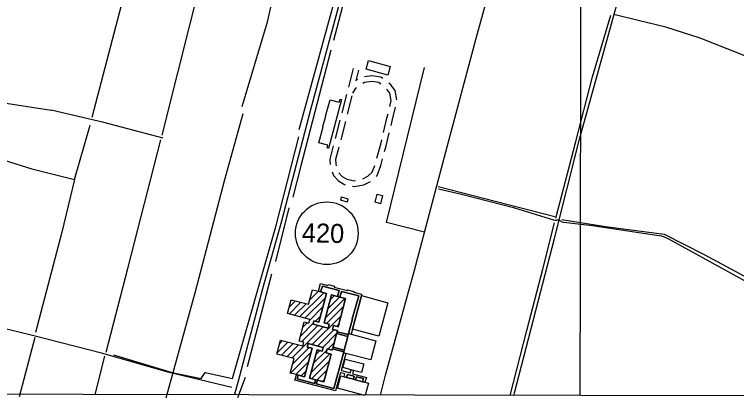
# Model space of a CAD drawing. Extents: x 3187622 to 3225504, y 800805 to 826213.
# Drawn here: x 3215002 to 3218805, y 806183 to 808201 of the extents above; entities that cross this region are included whole.
import ezdxf

# ---------------------------------------------------------------- set-up
doc = ezdxf.new("R2010")
doc.units = 0
for name, color, linetype in [('V-BLDG-OTLN', 7, 'Continuous'), ('V-DTCH-CNTR', 7, 'Continuous'), ('V-GRID-FRAM', 7, 'Continuous'), ('V-GRID-MAJR', 7, 'Continuous'), ('V-ROAD-CNTR', 7, 'Continuous'), ('V-ROAD-IDEN', 7, 'Continuous'), ('V-TOPO-SHOR', 7, 'Continuous')]:
    doc.layers.add(name, color=color, linetype=linetype)

msp = doc.modelspace()

# ---------------------------------------------------------------- linework, layer by layer
at = {"layer": 'V-BLDG-OTLN'}
for p, q in [((3216569.183388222, 806744.0668528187), (3216575.37453604, 806750.2580006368)), ((3216504.011730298, 806608.1845167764), (3216631.2264607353, 806735.3992472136)), ((3216531.9376675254, 806600.7551149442), (3216639.620532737, 806708.4379801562)), ((3216556.3666323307, 806695.8947578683), (3216603.300268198, 806742.8283937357)), ((3216653.049410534, 806651.1561798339), (3216715.036319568, 806713.1430888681)), ((3216665.8650017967, 806699.3271101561), (3216687.110371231, 806720.5724795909)), ((3216448.1598558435, 806623.0433204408), (3216510.2116217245, 806685.0950863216)), ((3216449.1540029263, 806659.3928065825), (3216482.286050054, 806692.52485371)), ((3216476.085793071, 806615.6139186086), (3216538.1371933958, 806677.6653189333)), ((3216640.233819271, 806602.985249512), (3216742.962389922, 806705.7138201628)), ((3216557.054155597, 806590.5162639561), (3216626.8057774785, 806660.267885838)), ((3216645.5443147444, 806572.9404059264), (3216734.938920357, 806662.3350115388)), ((3216569.8640585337, 806461.9048106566), (3216722.123516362, 806614.1642684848)), ((3216587.293638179, 806585.400407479), (3216613.9910222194, 806612.0977915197)), ((3216463.759258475, 806391.155349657), (3216628.0579379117, 806555.4540290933)), ((3216508.4070412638, 806506.5138105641), (3216576.2076389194, 806574.3144082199)), ((3216514.559013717, 806477.3104439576), (3216600.1322625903, 806562.8836928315)), ((3216521.2227667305, 806554.6848750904), (3216544.0303856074, 806577.4924939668)), ((3216700.886336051, 806557.5717491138), (3216709.3081123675, 806565.9935254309)), ((3216597.789026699, 806454.4744397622), (3216683.982228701, 806540.6676417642)), ((3216625.713994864, 806447.0440688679), (3216698.702083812, 806520.0321578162)), ((3216398.159616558, 806466.9770639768), (3216414.446684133, 806483.2641315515)), ((3216385.343379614, 806418.8054879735), (3216442.372843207, 806475.8349515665)), ((3216407.9080928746, 806406.0148621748), (3216470.2990022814, 806468.4057715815)), ((3216435.833675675, 806398.585105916), (3216498.225161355, 806460.9765915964)), ((3216467.133213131, 806359.1739652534), (3216554.5167515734, 806446.5575036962)), ((3216653.503965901, 806439.4787008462), (3216685.8857448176, 806471.8604797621)), ((3216455.532198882, 806312.2176119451), (3216563.4030441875, 806420.0884572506)), ((3216564.734975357, 806315.3543712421), (3216663.285758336, 806413.9051542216)), ((3216577.5505204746, 806363.5252554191), (3216646.913234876, 806432.8879698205)), ((3216590.3660655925, 806411.696139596), (3216610.3980332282, 806431.7281072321)), ((3216483.4583932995, 806304.7884673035), (3216550.5877650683, 806371.9178390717)), ((3216567.072867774, 806282.3369246), (3216660.2861156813, 806375.5501725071)), ((3216594.999108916, 806274.907826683), (3216647.470473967, 806327.3791917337)), ((3216511.384083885, 806297.3588188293), (3216537.7724859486, 806323.7472208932)), ((3216703.811, 806232.62), (3216720.924, 806296.9889999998)), ((3216720.924, 806296.9889999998), (3216738.6350000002, 806292.281)), ((3216738.6350000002, 806292.281), (3216751.248, 806288.926)), ((3216751.248, 806288.926), (3216787.142, 806279.384)), ((3216622.9247504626, 806267.4781291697), (3216634.6548322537, 806279.2082109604)), ((3216787.142, 806279.384), (3216799.1410000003, 806276.194)), ((3216799.1410000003, 806276.194), (3216798.971, 806275.552)), ((3216798.971, 806275.552), (3216799.174, 806276.183)), ((3216799.174, 806276.183), (3216834.9560000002, 806266.6680000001)), ((3216834.9560000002, 806266.6680000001), (3216846.659, 806263.557)), ((3216846.659, 806263.557), (3216846.822, 806263.3909999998)), ((3216846.822, 806263.3909999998), (3216846.861, 806263.5040000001)), ((3216846.861, 806263.5040000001), (3216866.3340000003, 806258.327)), ((3216866.3340000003, 806258.327), (3216849.884041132, 806196.4572774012)), ((3216839.7344424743, 806196.4779446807), (3216703.811, 806232.62)), ((3216849.884041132, 806196.4572774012), (3216839.7344424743, 806196.4779446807))]:
    msp.add_line(p, q, dxfattribs=at)
for points in [[(3216866.18, 807957.6510000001), (3216981.36, 807927.025), (3216969.287, 807881.625), (3216854.109, 807912.253)], [(3216655.816, 807495.859), (3216648.259, 807498.032), (3216652.768, 807513.147), (3216605.115, 807524.716), (3216627.383, 807609.99), (3216625.575, 807610.164), (3216641.453, 807665.694), (3216641.123, 807665.202), (3216665.697, 807751.292), (3216711.867, 807738.906), (3216716.877, 807755.335), (3216716.879, 807755.4990000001), (3216724.598, 807752.8300000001)], [(3216725.257, 807239.6240000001), (3216758.506, 807230.6680000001), (3216753.776, 807213.104), (3216720.526, 807222.062)], [(3216913.247, 807254.66), (3216940.5270000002, 807247.47), (3216929.16, 807204.353), (3216901.883, 807211.544)], [(3216829.349, 806719.557), (3216782.597, 806543.853), (3216774.634, 806516.43), (3216761.816, 806519.77), (3216783.328, 806597.408), (3216781.356, 806597.91), (3216815.1380000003, 806718.666), (3216725.097, 806742.601), (3216716.078, 806712.866), (3216703.845, 806716.12), (3216712.5840000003, 806746.689), (3216624.186, 806769.628), (3216613.524, 806740.229), (3216613.688, 806740.066), (3216602.67, 806742.996), (3216614.374, 806784.399), (3216652.6580000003, 806774.023), (3216653.995, 806778.623), (3216687.347, 806769.26), (3216686.505, 806764.988), (3216755.346, 806746.574), (3216756.846, 806750.355), (3216788.889, 806742.31), (3216789.0300000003, 806737.704), (3216830.109, 806727.319)], [(3216602.67, 806742.996), (3216613.688, 806740.066), (3216645.764, 806731.531), (3216605.593, 806580.53), (3216579.698, 806587.422), (3216574.948, 806569.584), (3216654.474, 806548.426), (3216659.975, 806569.101), (3216633.12, 806576.246), (3216672.548, 806724.447), (3216703.845, 806716.12), (3216716.078, 806712.866), (3216746.247, 806704.84), (3216706.659, 806556.036), (3216682.1550000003, 806562.555), (3216676.836, 806542.569), (3216702.856, 806535.6460000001), (3216701.267, 806529.677), (3216698.693, 806519.998), (3216679.914, 806449.415), (3216677.606, 806440.734), (3216675.7, 806433.572), (3216648.986, 806440.681), (3216643.2800000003, 806419.228), (3216670.014, 806412.115), (3216630.965, 806265.339), (3216597.419, 806274.264), (3216588.357, 806276.675), (3216556.686, 806285.1), (3216596.667, 806435.38), (3216622.953, 806428.389), (3216627.77, 806446.497), (3216548.216, 806467.665), (3216543.389, 806449.518), (3216569.392, 806442.6), (3216529.472, 806292.547), (3216497.3170000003, 806301.101), (3216496.989, 806301.267), (3216496.969, 806301.193), (3216487.0500000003, 806303.833), (3216454.7, 806312.439), (3216474.856, 806388.203), (3216383.657, 806412.4670000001), (3216403.2830000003, 806486.234), (3216521.082, 806454.8960000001), (3216526.218, 806474.208), (3216501.558, 806480.77), (3216528.397, 806581.6510000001), (3216552.957, 806575.118), (3216557.938, 806593.838), (3216440.057, 806625.199), (3216459.576, 806698.567), (3216550.632, 806674.341), (3216571.131, 806751.387)], [(3216703.845, 806716.12), (3216672.548, 806724.447), (3216633.12, 806576.246), (3216659.975, 806569.101), (3216654.474, 806548.426), (3216574.948, 806569.584), (3216579.698, 806587.422), (3216605.593, 806580.53), (3216645.764, 806731.531), (3216613.688, 806740.066), (3216613.524, 806740.229), (3216624.186, 806769.628), (3216712.5840000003, 806746.689)], [(3216761.816, 806519.77), (3216761.421, 806519.873), (3216760.09, 806514.763), (3216759.434, 806514.935), (3216701.431, 806529.511), (3216701.267, 806529.677), (3216702.856, 806535.6460000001), (3216676.836, 806542.569), (3216682.1550000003, 806562.555), (3216706.659, 806556.036), (3216746.247, 806704.84), (3216716.078, 806712.866), (3216725.097, 806742.601), (3216815.1380000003, 806718.666), (3216781.356, 806597.91), (3216783.328, 806597.408)], [(3216968.451, 806682.941), (3216921.599, 806506.8640000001), (3216782.597, 806543.853), (3216829.349, 806719.557), (3216829.449, 806719.9280000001)], [(3216757.554, 806505.037), (3216738.7970000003, 806433.087), (3216738.399, 806433.189), (3216680.076, 806449.247), (3216679.914, 806449.415), (3216698.693, 806519.998)], [(3216760.09, 806514.763), (3216757.554, 806505.037), (3216698.693, 806519.998), (3216701.267, 806529.677), (3216701.431, 806529.511), (3216759.434, 806514.935)], [(3216761.816, 806519.77), (3216774.634, 806516.43), (3216905.952, 806482.192), (3216879.607, 806381.135), (3216747.875, 806415.48), (3216735.8680000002, 806418.607), (3216735.075, 806418.814), (3216736.544, 806424.446), (3216738.7970000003, 806433.087), (3216757.554, 806505.037), (3216760.09, 806514.763), (3216761.421, 806519.873)], [(3216588.357, 806276.675), (3216588.006, 806275.356), (3216582.991, 806257.612), (3216491.306, 806281.719), (3216496.969, 806301.193), (3216497.3170000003, 806301.101), (3216529.472, 806292.547), (3216569.392, 806442.6), (3216543.389, 806449.518), (3216548.216, 806467.665), (3216627.77, 806446.497), (3216622.953, 806428.389), (3216596.667, 806435.38), (3216556.686, 806285.1)], [(3216736.544, 806424.446), (3216735.075, 806418.814), (3216735.8680000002, 806418.607), (3216735.6, 806417.5750000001), (3216685.063, 806230.107), (3216591.574, 806254.88), (3216597.419, 806274.264), (3216630.965, 806265.339), (3216670.014, 806412.115), (3216643.2800000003, 806419.228), (3216648.986, 806440.681), (3216675.7, 806433.572), (3216677.606, 806440.734)], [(3216738.7970000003, 806433.087), (3216736.544, 806424.446), (3216677.606, 806440.734), (3216679.914, 806449.415), (3216680.076, 806449.247), (3216738.399, 806433.189)], [(3216747.875, 806415.48), (3216747.3510000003, 806414.264), (3216722.603, 806326.367), (3216723.918, 806325.704), (3216771.073, 806313.316), (3216775.261, 806329.583), (3216787.035, 806326.527), (3216786.896, 806325.52), (3216782.0500000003, 806308.927), (3216855.659, 806289.51), (3216846.861, 806263.5040000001), (3216846.659, 806263.557), (3216834.9560000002, 806266.6680000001), (3216834.792, 806266.834), (3216839.8000000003, 806282.768), (3216804.31, 806291.9770000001), (3216799.174, 806276.183), (3216799.1410000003, 806276.194), (3216787.142, 806279.384), (3216791.985, 806295.482), (3216755.838, 806304.859), (3216751.248, 806288.926), (3216738.6350000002, 806292.281), (3216738.856, 806292.6510000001), (3216742.708, 806308.0970000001), (3216719.377, 806314.125), (3216693.4420000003, 806218.01), (3216479.5160000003, 806274.586), (3216487.048, 806303.176), (3216487.0500000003, 806303.833), (3216496.969, 806301.193), (3216491.306, 806281.719), (3216582.991, 806257.612), (3216588.006, 806275.356), (3216588.357, 806276.675), (3216597.419, 806274.264), (3216591.574, 806254.88), (3216685.063, 806230.107), (3216735.6, 806417.5750000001), (3216735.8680000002, 806418.607)], [(3216842.122, 806360.264), (3216830.447, 806315.263), (3216787.035, 806326.527), (3216775.261, 806329.583), (3216732.3540000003, 806340.716), (3216744.029, 806385.719)], [(3216497.3170000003, 806301.101), (3216496.969, 806301.193), (3216496.989, 806301.267)], [(3216787.142, 806279.384), (3216751.248, 806288.926), (3216755.838, 806304.859), (3216791.985, 806295.482)], [(3216834.9560000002, 806266.6680000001), (3216799.174, 806276.183), (3216804.31, 806291.9770000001), (3216839.8000000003, 806282.768), (3216834.792, 806266.834)], [(3216799.174, 806276.183), (3216798.971, 806275.552), (3216799.1410000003, 806276.194)], [(3216846.861, 806263.5040000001), (3216846.822, 806263.3910000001), (3216846.659, 806263.557)]]:
    msp.add_lwpolyline(points, close=True, dxfattribs=at)
at = {"layer": 'V-DTCH-CNTR'}
msp.add_line((3214873.9390000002, 807746.6780000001), (3215195.162, 807696.584), dxfattribs=at)
for points in [[(3217632.5026864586, 806194.863657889), (3217635.9930000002, 806207.991), (3217846.105, 807021.78), (3217978.8200000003, 807543.367), (3218181.674, 808279.805), (3218371.237, 808997.637), (3218462.291, 809343.465), (3218466.676, 809359.943)], [(3219362.756, 807667.959), (3219294.9220000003, 807733.696), (3219225.384, 807801.104), (3219175.214, 807837.392), (3219028.098, 807908.077), (3218831.123, 807989.882), (3218613.403, 808075.343), (3218433.3140000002, 808134.219), (3218287.723, 808169.877), (3218159.754, 808200.226)], [(3215785.16, 807548.819), (3215472.494, 807632.692), (3215195.162, 807696.584)], [(3218920.191, 806757.349), (3218643.561, 806910.3420000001), (3218448.838, 807018.284), (3218425.179, 807028.5260000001), (3218409.35, 807033.165), (3218396.937, 807035.36), (3218383.951, 807037.132), (3218047.045, 807087.865), (3217895.0500000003, 807105.662), (3217883.356, 807109.283), (3217879.799, 807112.013), (3217876.811, 807114.1680000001), (3217873.536, 807116.324), (3217870.511, 807117.7000000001), (3217863.1180000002, 807117.653), (3217860.974, 807116.951), (3217856.257, 807116.256), (3217850.545, 807116.281), (3217842.839, 807117.029), (3217636.924, 807179.898), (3217356.803, 807253.087), (3217235.414, 807281.606)], [(3216146.505, 806235.877), (3215809.4390000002, 806316.443), (3215466.847, 806415.351), (3215103.471, 806508.162), (3214844.693, 806571.183), (3214587.549, 806641.79)]]:
    msp.add_lwpolyline(points, dxfattribs=at)
at = {"layer": 'V-GRID-FRAM'}
msp.add_lwpolyline([(3191838.829, 824434.074), (3223248.62, 824370.115), (3223219.523, 806183.487), (3191793.86, 806247.478), (3191838.829, 824434.074)], dxfattribs=at)
at = {"layer": 'V-GRID-MAJR'}
msp.add_spline([(3217981.911, 806194.152), (3217992.489, 812254.4180000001), (3218003.0700000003, 818316.626), (3218013.65, 824378.872), (3218013.653, 824380.775)], degree=3, dxfattribs=at)
at = {"layer": 'V-ROAD-CNTR'}
for p, q in [((3216785.580653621, 807915.5630147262), (3216760.7272221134, 807818.7007055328)), ((3216814.6393463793, 807908.1069852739), (3216800.2649735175, 807852.0851458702)), ((3216750.78584951, 807779.9557818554), (3216725.9324180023, 807683.093472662)), ((3216779.8445422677, 807772.499752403), (3216754.9911107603, 807675.6374432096)), ((3216715.9910453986, 807644.3485489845), (3216691.137613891, 807547.4862397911)), ((3216745.0497381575, 807636.8925195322), (3216720.196306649, 807540.0302103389))]:
    msp.add_line(p, q, dxfattribs=at)
for points in [[(3217971.085020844, 810084.5688035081), (3217703.353556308, 809971.727029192), (3217341.8852792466, 809809.1843542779), (3217298.719365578, 809783.7654051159), (3217257.6284477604, 809756.4224598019), (3217201.7395595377, 809712.147548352), (3217144.571673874, 809654.865662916), (3217106.742749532, 809604.9657627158), (3217061.070840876, 809525.4959216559), (3217015.56893188, 809405.3871618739), (3216911.927139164, 809038.9318947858), (3216717.696527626, 808278.4724157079), (3216562.812837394, 807706.3395599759), (3216409.05514491, 807112.0407485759), (3216308.6703456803, 806756.133460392), (3216178.293606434, 806262.3814478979)], [(3216809.2436676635, 807857.9876883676), (3216802.622288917, 807854.849840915), (3216800.5027752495, 807852.862299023)], [(3216932.3930803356, 807834.3078583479), (3216920.872691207, 807842.1938458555), (3216883.838, 807847.6812385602), (3216845.59055276, 807842.0141530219), (3216836.6126339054, 807837.7595497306)], [(3216942.9676941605, 807863.4246934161), (3216932.111308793, 807870.8561541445), (3216883.838, 807878.0087614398), (3216846.2054601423, 807872.4327861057)], [(3216804.1771082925, 807815.1810692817), (3216797.412554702, 807808.8377114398), (3216782.5900517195, 807786.5964433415)], [(3217016.460466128, 807751.7011074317), (3217006.872511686, 807799.6601000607), (3216983.6167466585, 807830.0782784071), (3216974.5652638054, 807839.1320530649)], [(3216979.282324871, 807715.5747794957), (3216986.953057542, 807746.2677448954), (3216978.817488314, 807786.9618999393), (3216962.5014883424, 807808.3029737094)], [(3216985.530537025, 807615.7496230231), (3216993.193195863, 807647.5052185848), (3217009.518817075, 807712.8290603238)], [(3216945.947173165, 807579.6025489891), (3216964.0588041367, 807654.6607814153), (3216969.5838851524, 807676.7683332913)], [(3216951.8060816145, 807479.8830143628), (3216959.979764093, 807509.8620938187), (3216976.14779093, 807576.8656407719)], [(3216681.1962412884, 807508.7413161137), (3216663.3451584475, 807439.1695507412), (3216665.104578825, 807411.0499648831)], [(3216910.9451542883, 807444.0641648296), (3216930.920235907, 807517.3279061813), (3216936.5644270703, 807540.718566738)], [(3216710.254934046, 807501.2852866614), (3216693.582841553, 807436.3084492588), (3216694.9591444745, 807414.3119618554), (3216696.963199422, 807403.6192989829)], [(3216907.0913841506, 807348.3021791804), (3216912.4996812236, 807353.394094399), (3216931.316678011, 807404.7328650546), (3216941.284297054, 807441.2916675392)], [(3216836.4248765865, 807334.5465498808), (3216864.0057299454, 807348.9411473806), (3216886.7723187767, 807370.3759056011), (3216899.718636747, 807405.6975914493)], [(3216674.648609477, 807372.3881532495), (3216683.0130151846, 807352.0682216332), (3216708.3894119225, 807324.8708653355), (3216740.8005841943, 807305.0573892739), (3216743.5823340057, 807304.4816454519)], [(3216710.614780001, 807366.4607873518), (3216727.5305880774, 807348.3311346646), (3216751.993415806, 807333.3766107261), (3216792.4187571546, 807325.0097042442), (3216797.5873645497, 807325.932932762)], [(3216782.75216574, 807296.3745940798), (3216792.001242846, 807294.4602957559), (3216841.3444728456, 807303.2740967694), (3216877.187253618, 807321.9806391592)], [(3216178.293606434, 806262.3814478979), (3216160.6356417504, 806200.538571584)]]:
    msp.add_lwpolyline(points, dxfattribs=at)
at = {"layer": 'V-ROAD-IDEN'}
msp.add_circle((3216647.29966842, 807048.867874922), 164.999669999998, dxfattribs=at)
at = {"layer": 'V-TOPO-SHOR'}
for p, q in [((3215411.3622747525, 807659.591787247), (3215657.6865549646, 808603.8348613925)), ((3217233.135597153, 807295.2371227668), (3217848.946297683, 807136.1526917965)), ((3216447.9769539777, 807182.3384943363), (3216376.1323722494, 806900.0919232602)), ((3216355.6053488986, 806833.3790973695), (3216227.311452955, 806345.8622927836)), ((3215108.5886803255, 806499.814967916), (3215026.480586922, 806186.7778618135)), ((3216217.047941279, 806289.4129785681), (3216175.993894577, 806181.6461059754))]:
    msp.add_line(p, q, dxfattribs=at)
for points in [[(3216684.037722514, 808065.0004984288), (3216920.098491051, 808963.0577700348), (3217058.6558986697, 809460.8380862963), (3217109.9734570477, 809568.6049588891), (3217181.8180387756, 809650.7130522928)], [(3217084.3146778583, 809614.7907614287), (3216981.6795611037, 809404.3887720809), (3216802.0681067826, 808706.4699781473), (3216745.6187925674, 808511.4632563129), (3216670.576, 808213.89), (3216499.2945123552, 807592.8789613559)], [(3216929.715546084, 806196.2947192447), (3216957.023, 806301.126), (3217108.85, 806854.797), (3217274.045, 807478.329), (3217432.774, 808069.758), (3217599.489, 808675.581), (3217733.336, 809183.866), (3217824.697, 809514.79)], [(3215780.83, 807565.252), (3215861.882, 807892.784), (3216054.1580000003, 808654.978), (3216189.599, 809225.862)], [(3216201.652673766, 807716.0411014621), (3216335.0783255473, 808162.5038593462), (3216360.7371047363, 808275.4024877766)], [(3217853.091, 807128.743), (3217956.347, 807524.318), (3218047.411, 807872.272), (3218142.664, 808196.495)], [(3216668.642455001, 808013.6829400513), (3216509.5580240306, 807403.0039953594), (3216468.503977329, 807238.7878085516)], [(3217161.2910154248, 807054.0445983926), (3216961.152537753, 807105.36215677), (3217161.2910154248, 807921.3113349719)], [(3215801.3757184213, 806181.6461059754), (3215955.328393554, 806741.00749229), (3216109.2810686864, 807331.159413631), (3216206.7844296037, 807680.1188105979)], [(3214800.683330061, 807479.9803329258), (3215093.1934128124, 807387.6087278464), (3215318.9906696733, 807331.1594136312), (3215401.0987630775, 807618.537740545)], [(3215524.260903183, 806407.4433628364), (3215832.166253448, 806315.071757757), (3215986.1189285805, 806284.2812227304), (3216006.6459519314, 806315.071757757), (3216150.3351153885, 806284.2812227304), (3216381.264128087, 807089.9668892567), (3216499.2945123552, 807556.956670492)], [(3215485.179, 806423.125), (3215600.025, 806863.748), (3215773.748, 807539.877)], [(3215318.9906696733, 807331.1594136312), (3215252.2778437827, 807054.0445983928), (3215113.7204361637, 806525.4737471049)], [(3217613.217999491, 806194.9029266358), (3217699.913, 806536.132), (3217784.8170000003, 806859.138), (3217846.545, 807102.9180000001)], [(3217884.868588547, 807120.7574242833), (3218115.797601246, 807084.835133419), (3218423.7029515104, 807043.7810867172), (3218634.104940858, 806936.0142141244), (3219044.645407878, 806715.3487131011)], [(3215427.523569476, 806199.3535812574), (3215478.844, 806400.571)]]:
    msp.add_lwpolyline(points, dxfattribs=at)

# ---------------------------------------------------------------- texts
at = {"layer": 'V-ROAD-IDEN'}
msp.add_text('420', height=99.99946000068, rotation=358.6282959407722, dxfattribs=at).set_placement((3216514.6449337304, 807002.0299685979))

doc.saveas('drawing.dxf')
